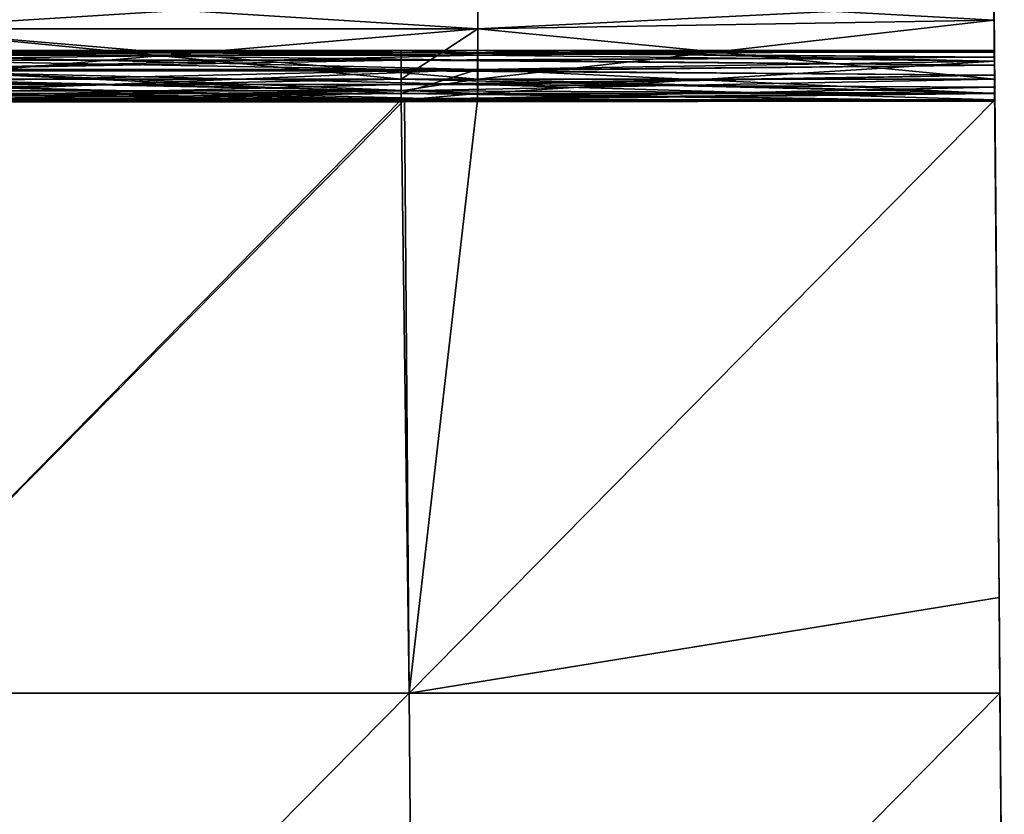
# Model space of a CAD drawing. Header units: millimetres. Extents: x -125 to 125, y -4 to 53.
# Tile 424 of 446: x 105 to 125, y 25 to 41. Entities that reach past the tile are written whole.
import ezdxf

# ---------------------------------------------------------------- set-up
doc = ezdxf.new("R2010")
doc.units = ezdxf.units.MM
doc.header["$LTSCALE"] = 65.185185
for name, color, linetype in [('507', 7, 'CONTINUOUS'), ('508', 7, 'CONTINUOUS'), ('509', 7, 'CONTINUOUS'), ('516', 7, 'CONTINUOUS'), ('517', 7, 'CONTINUOUS'), ('544', 7, 'CONTINUOUS'), ('545', 7, 'CONTINUOUS'), ('570', 7, 'CONTINUOUS'), ('571', 7, 'CONTINUOUS'), ('575', 7, 'CONTINUOUS'), ('576', 7, 'CONTINUOUS')]:
    doc.layers.add(name, color=color, linetype=linetype)

msp = doc.modelspace()

# ---------------------------------------------------------------- linework, layer by layer
at = {"layer": '507', "color": 7, "linetype": 'CONTINUOUS'}
for points in [[(100.914, 39.116, 124.659), (100.998, 27.182, 124.763), (112.724, 39.116, 124.659), (100.914, 39.116, 124.659)], [(100.998, 27.182, 124.763), (112.881, 27.182, 124.763), (112.724, 39.116, 124.659), (100.998, 27.182, 124.763)], [(112.881, 27.182, 124.763), (124.659, 39.116, 124.659), (112.724, 39.116, 124.659), (112.881, 27.182, 124.763)], [(124.659, 39.116, 124.659), (112.881, 27.182, 124.763), (124.746, 29.104, 124.746), (124.659, 39.116, 124.659)], [(124.763, 27.182, 124.763), (124.746, 29.104, 124.746), (112.881, 27.182, 124.763), (124.763, 27.182, 124.763)], [(112.881, 27.182, 124.763), (100.998, 27.182, 124.763), (101.083, 15.236, 124.867), (112.881, 27.182, 124.763)], [(112.881, 27.182, 124.763), (101.083, 15.236, 124.867), (112.975, 15.236, 124.867), (112.881, 27.182, 124.763)], [(124.763, 27.182, 124.763), (112.881, 27.182, 124.763), (112.975, 15.236, 124.867), (124.763, 27.182, 124.763)], [(124.763, 27.182, 124.763), (112.975, 15.236, 124.867), (124.85, 17.158, 124.85), (124.763, 27.182, 124.763)]]:
    msp.add_3dface(points, dxfattribs=at)
at = {"layer": '508', "color": 7, "linetype": 'CONTINUOUS'}
for points in [[(124.642, 41.051, -112.541), (124.746, 29.104, -112.865), (124.642, 41.052, -117.866), (124.642, 41.051, -112.541)], [(124.746, 29.104, -112.865), (124.746, 29.104, -124.746), (124.642, 41.052, -117.866), (124.746, 29.104, -112.865)], [(124.642, 41.052, -117.866), (124.746, 29.104, -124.746), (124.645, 40.719, -118.334), (124.642, 41.052, -117.866)], [(124.642, 41.052, 117.866), (124.746, 29.104, 112.865), (124.642, 41.051, 112.541), (124.642, 41.052, 117.866)], [(124.645, 40.719, 118.334), (124.746, 29.104, 112.865), (124.642, 41.052, 117.866), (124.645, 40.719, 118.334)], [(124.642, 41.051, -99.368), (124.746, 29.104, -100.985), (124.642, 41.05, -111.031), (124.642, 41.051, -99.368)], [(124.746, 29.104, -89.104), (124.746, 29.104, -100.985), (124.642, 41.051, -99.368), (124.746, 29.104, -89.104)], [(124.746, 29.104, -77.224), (124.746, 29.104, -89.104), (124.642, 41.051, -87.677), (124.746, 29.104, -77.224)], [(124.642, 41.051, -87.677), (124.746, 29.104, -89.104), (124.642, 41.051, -99.368), (124.642, 41.051, -87.677)], [(124.746, 29.104, -65.343), (124.746, 29.104, -77.224), (124.642, 41.051, -75.987), (124.746, 29.104, -65.343)], [(124.642, 41.051, -75.987), (124.746, 29.104, -77.224), (124.642, 41.051, -87.677), (124.642, 41.051, -75.987)], [(124.746, 29.104, -53.463), (124.746, 29.104, -65.343), (124.642, 41.051, -64.297), (124.746, 29.104, -53.463)], [(124.643, 40.914, -112.335), (124.746, 29.104, -112.865), (124.642, 41.051, -112.541), (124.643, 40.914, -112.335)], [(124.746, 29.104, 5.94), (124.746, 29.104, -5.94), (124.642, 41.051, 5.845), (124.746, 29.104, 5.94)], [(124.642, 41.051, 40.916), (124.746, 29.104, 29.701), (124.642, 41.051, 29.226), (124.642, 41.051, 40.916)], [(124.746, 29.104, 41.582), (124.746, 29.104, 29.701), (124.642, 41.051, 40.916), (124.746, 29.104, 41.582)], [(124.642, 41.051, 5.845), (124.746, 29.104, -5.94), (124.642, 41.051, -5.845), (124.642, 41.051, 5.845)], [(124.642, 41.051, 29.226), (124.746, 29.104, 17.821), (124.642, 41.051, 17.535), (124.642, 41.051, 29.226)], [(124.642, 41.051, -5.845), (124.746, 29.104, -5.94), (124.642, 41.051, -17.535), (124.642, 41.051, -5.845)], [(124.746, 29.104, 17.821), (124.746, 29.104, 5.94), (124.642, 41.051, 17.535), (124.746, 29.104, 17.821)], [(124.642, 41.051, 17.535), (124.746, 29.104, 5.94), (124.642, 41.051, 5.845), (124.642, 41.051, 17.535)], [(124.746, 29.104, 29.701), (124.746, 29.104, 17.821), (124.642, 41.051, 29.226), (124.746, 29.104, 29.701)], [(124.642, 41.051, -64.297), (124.746, 29.104, -65.343), (124.642, 41.051, -75.987), (124.642, 41.051, -64.297)], [(124.746, 29.104, -41.582), (124.746, 29.104, -53.463), (124.642, 41.051, -52.606), (124.746, 29.104, -41.582)], [(124.642, 41.051, -52.606), (124.746, 29.104, -53.463), (124.642, 41.051, -64.297), (124.642, 41.051, -52.606)], [(124.746, 29.104, -29.701), (124.746, 29.104, -41.582), (124.642, 41.051, -40.916), (124.746, 29.104, -29.701)], [(124.642, 41.051, -40.916), (124.746, 29.104, -41.582), (124.642, 41.051, -52.606), (124.642, 41.051, -40.916)], [(124.746, 29.104, -17.821), (124.746, 29.104, -29.701), (124.642, 41.051, -29.226), (124.746, 29.104, -17.821)], [(124.642, 41.051, -29.226), (124.746, 29.104, -29.701), (124.642, 41.051, -40.916), (124.642, 41.051, -29.226)], [(124.746, 29.104, -5.94), (124.746, 29.104, -17.821), (124.642, 41.051, -17.535), (124.746, 29.104, -5.94)], [(124.642, 41.051, -17.535), (124.746, 29.104, -17.821), (124.642, 41.051, -29.226), (124.642, 41.051, -17.535)], [(124.746, 29.104, 100.985), (124.746, 29.104, 89.104), (124.642, 41.051, 99.368), (124.746, 29.104, 100.985)], [(124.642, 41.051, 87.677), (124.746, 29.104, 77.224), (124.642, 41.051, 75.987), (124.642, 41.051, 87.677)], [(124.746, 29.104, 89.104), (124.746, 29.104, 77.224), (124.642, 41.051, 87.677), (124.746, 29.104, 89.104)], [(124.642, 41.051, 75.987), (124.746, 29.104, 65.343), (124.642, 41.051, 64.297), (124.642, 41.051, 75.987)], [(124.746, 29.104, 77.224), (124.746, 29.104, 65.343), (124.642, 41.051, 75.987), (124.746, 29.104, 77.224)], [(124.642, 41.051, 64.297), (124.746, 29.104, 53.463), (124.642, 41.051, 52.606), (124.642, 41.051, 64.297)], [(124.746, 29.104, 65.343), (124.746, 29.104, 53.463), (124.642, 41.051, 64.297), (124.746, 29.104, 65.343)], [(124.642, 41.051, 52.606), (124.746, 29.104, 41.582), (124.642, 41.051, 40.916), (124.642, 41.051, 52.606)], [(124.746, 29.104, 53.463), (124.746, 29.104, 41.582), (124.642, 41.051, 52.606), (124.746, 29.104, 53.463)], [(124.642, 41.05, 111.031), (124.746, 29.104, 100.985), (124.642, 41.051, 99.368), (124.642, 41.05, 111.031)], [(124.642, 41.051, 112.541), (124.746, 29.104, 100.985), (124.643, 40.914, 112.335), (124.642, 41.051, 112.541)], [(124.746, 29.104, 112.865), (124.746, 29.104, 100.985), (124.642, 41.051, 112.541), (124.746, 29.104, 112.865)], [(124.642, 41.051, 99.368), (124.746, 29.104, 89.104), (124.642, 41.051, 87.677), (124.642, 41.051, 99.368)], [(124.746, 29.104, -100.985), (124.746, 29.104, -112.865), (124.642, 41.05, -111.031), (124.746, 29.104, -100.985)], [(124.642, 41.05, -111.031), (124.746, 29.104, -112.865), (124.643, 40.899, -111.209), (124.642, 41.05, -111.031)], [(124.643, 40.899, 111.209), (124.746, 29.104, 100.985), (124.642, 41.05, 111.031), (124.643, 40.899, 111.209)], [(124.644, 40.756, -111.972), (124.746, 29.104, -112.865), (124.643, 40.914, -112.335), (124.644, 40.756, -111.972)], [(124.643, 40.914, 112.335), (124.746, 29.104, 100.985), (124.644, 40.756, 111.972), (124.643, 40.914, 112.335)], [(124.643, 40.899, -111.209), (124.746, 29.104, -112.865), (124.644, 40.75, -111.576), (124.643, 40.899, -111.209)], [(124.644, 40.75, 111.576), (124.746, 29.104, 100.985), (124.643, 40.899, 111.209), (124.644, 40.75, 111.576)], [(124.644, 40.75, -111.576), (124.746, 29.104, -112.865), (124.644, 40.756, -111.972), (124.644, 40.75, -111.576)], [(124.644, 40.756, 111.972), (124.746, 29.104, 100.985), (124.644, 40.75, 111.576), (124.644, 40.756, 111.972)], [(124.645, 40.719, -118.334), (124.746, 29.104, -124.746), (124.655, 39.529, -119.407), (124.645, 40.719, -118.334)], [(124.655, 39.529, 119.407), (124.746, 29.104, 112.865), (124.645, 40.719, 118.334), (124.655, 39.529, 119.407)], [(124.65, 40.107, -123.669), (124.746, 29.104, -124.746), (124.65, 40.072, -123.924), (124.65, 40.107, -123.669)], [(124.652, 39.894, -122.173), (124.746, 29.104, -124.746), (124.65, 40.107, -123.669), (124.652, 39.894, -122.173)], [(124.65, 40.107, 123.669), (124.746, 29.104, 112.865), (124.652, 39.894, 122.173), (124.65, 40.107, 123.669)], [(124.65, 40.072, 123.924), (124.746, 29.104, 112.865), (124.65, 40.107, 123.669), (124.65, 40.072, 123.924)], [(124.65, 40.072, -123.924), (124.746, 29.104, -124.746), (124.651, 39.972, -124.162), (124.65, 40.072, -123.924)], [(124.651, 39.972, 124.162), (124.746, 29.104, 112.865), (124.65, 40.072, 123.924), (124.651, 39.972, 124.162)], [(124.651, 39.972, -124.162), (124.746, 29.104, -124.746), (124.653, 39.814, -124.366), (124.651, 39.972, -124.162)], [(124.653, 39.814, 124.366), (124.746, 29.104, 112.865), (124.651, 39.972, 124.162), (124.653, 39.814, 124.366)], [(124.658, 39.243, -120.809), (124.746, 29.104, -124.746), (124.652, 39.894, -122.173), (124.658, 39.243, -120.809)], [(124.652, 39.894, 122.173), (124.746, 29.104, 112.865), (124.658, 39.243, 120.809), (124.652, 39.894, 122.173)], [(124.653, 39.814, -124.366), (124.746, 29.104, -124.746), (124.654, 39.61, -124.523), (124.653, 39.814, -124.366)], [(124.654, 39.61, 124.523), (124.746, 29.104, 112.865), (124.653, 39.814, 124.366), (124.654, 39.61, 124.523)], [(124.654, 39.61, -124.523), (124.746, 29.104, -124.746), (124.656, 39.372, -124.623), (124.654, 39.61, -124.523)], [(124.656, 39.372, 124.623), (124.746, 29.104, 112.865), (124.654, 39.61, 124.523), (124.656, 39.372, 124.623)], [(124.655, 39.529, -119.407), (124.746, 29.104, -124.746), (124.658, 39.245, -119.683), (124.655, 39.529, -119.407)], [(124.658, 39.245, 119.683), (124.746, 29.104, 112.865), (124.655, 39.529, 119.407), (124.658, 39.245, 119.683)], [(124.659, 39.116, 124.659), (124.746, 29.104, 112.865), (124.656, 39.372, 124.623), (124.659, 39.116, 124.659)], [(124.746, 29.104, -124.746), (124.659, 39.116, -124.659), (124.656, 39.372, -124.623), (124.746, 29.104, -124.746)], [(124.658, 39.245, -119.683), (124.746, 29.104, -124.746), (124.659, 39.09, -120.048), (124.658, 39.245, -119.683)], [(124.659, 39.09, 120.048), (124.746, 29.104, 112.865), (124.658, 39.245, 119.683), (124.659, 39.09, 120.048)], [(124.659, 39.09, -120.444), (124.746, 29.104, -124.746), (124.658, 39.243, -120.809), (124.659, 39.09, -120.444)], [(124.658, 39.243, 120.809), (124.746, 29.104, 112.865), (124.659, 39.09, 120.444), (124.658, 39.243, 120.809)], [(124.659, 39.116, 124.659), (124.746, 29.104, 124.746), (124.746, 29.104, 112.865), (124.659, 39.116, 124.659)], [(124.659, 39.09, -120.048), (124.746, 29.104, -124.746), (124.659, 39.09, -120.444), (124.659, 39.09, -120.048)], [(124.659, 39.09, 120.444), (124.746, 29.104, 112.865), (124.659, 39.09, 120.048), (124.659, 39.09, 120.444)], [(124.746, 29.104, -100.985), (124.85, 17.158, -89.179), (124.85, 17.158, -101.069), (124.746, 29.104, -100.985)], [(124.746, 29.104, -100.985), (124.746, 29.104, -89.104), (124.85, 17.158, -89.179), (124.746, 29.104, -100.985)], [(124.746, 29.104, -112.865), (124.85, 17.158, -101.069), (124.85, 17.158, -112.96), (124.746, 29.104, -112.865)], [(124.746, 29.104, -89.104), (124.746, 29.104, -77.224), (124.85, 17.158, -77.288), (124.746, 29.104, -89.104)], [(124.746, 29.104, -89.104), (124.85, 17.158, -77.288), (124.85, 17.158, -89.179), (124.746, 29.104, -89.104)], [(124.746, 29.104, -77.224), (124.746, 29.104, -65.343), (124.85, 17.158, -65.398), (124.746, 29.104, -77.224)], [(124.746, 29.104, -77.224), (124.85, 17.158, -65.398), (124.85, 17.158, -77.288), (124.746, 29.104, -77.224)], [(124.746, 29.104, -65.343), (124.746, 29.104, -53.463), (124.85, 17.158, -53.507), (124.746, 29.104, -65.343)], [(124.746, 29.104, -124.746), (124.85, 17.158, -112.96), (124.763, 27.182, -124.763), (124.746, 29.104, -124.746)], [(124.746, 29.104, -112.865), (124.746, 29.104, -100.985), (124.85, 17.158, -101.069), (124.746, 29.104, -112.865)], [(124.746, 29.104, 29.701), (124.85, 17.158, 29.726), (124.85, 17.158, 17.836), (124.746, 29.104, 29.701)], [(124.746, 29.104, -17.821), (124.85, 17.158, -5.945), (124.85, 17.158, -17.836), (124.746, 29.104, -17.821)], [(124.746, 29.104, 29.701), (124.746, 29.104, 41.582), (124.85, 17.158, 29.726), (124.746, 29.104, 29.701)], [(124.746, 29.104, -5.94), (124.746, 29.104, 5.94), (124.85, 17.158, -5.945), (124.746, 29.104, -5.94)], [(124.746, 29.104, 17.821), (124.85, 17.158, 17.836), (124.85, 17.158, 5.945), (124.746, 29.104, 17.821)], [(124.746, 29.104, 17.821), (124.746, 29.104, 29.701), (124.85, 17.158, 17.836), (124.746, 29.104, 17.821)], [(124.746, 29.104, 5.94), (124.746, 29.104, 17.821), (124.85, 17.158, 5.945), (124.746, 29.104, 5.94)], [(124.746, 29.104, 5.94), (124.85, 17.158, 5.945), (124.85, 17.158, -5.945), (124.746, 29.104, 5.94)], [(124.746, 29.104, -65.343), (124.85, 17.158, -53.507), (124.85, 17.158, -65.398), (124.746, 29.104, -65.343)], [(124.746, 29.104, -53.463), (124.746, 29.104, -41.582), (124.85, 17.158, -41.617), (124.746, 29.104, -53.463)], [(124.746, 29.104, -53.463), (124.85, 17.158, -41.617), (124.85, 17.158, -53.507), (124.746, 29.104, -53.463)], [(124.746, 29.104, -41.582), (124.746, 29.104, -29.701), (124.85, 17.158, -29.726), (124.746, 29.104, -41.582)], [(124.746, 29.104, -41.582), (124.85, 17.158, -29.726), (124.85, 17.158, -41.617), (124.746, 29.104, -41.582)], [(124.746, 29.104, -29.701), (124.746, 29.104, -17.821), (124.85, 17.158, -17.836), (124.746, 29.104, -29.701)], [(124.746, 29.104, -29.701), (124.85, 17.158, -17.836), (124.85, 17.158, -29.726), (124.746, 29.104, -29.701)], [(124.746, 29.104, -17.821), (124.746, 29.104, -5.94), (124.85, 17.158, -5.945), (124.746, 29.104, -17.821)], [(124.746, 29.104, 124.746), (124.763, 27.182, 124.763), (124.85, 17.158, 112.96), (124.746, 29.104, 124.746)], [(124.746, 29.104, 112.865), (124.746, 29.104, 124.746), (124.85, 17.158, 112.96), (124.746, 29.104, 112.865)], [(124.746, 29.104, -124.746), (124.746, 29.104, -112.865), (124.85, 17.158, -112.96), (124.746, 29.104, -124.746)], [(124.746, 29.104, 112.865), (124.85, 17.158, 112.96), (124.85, 17.158, 101.069), (124.746, 29.104, 112.865)], [(124.746, 29.104, 77.224), (124.85, 17.158, 77.288), (124.85, 17.158, 65.398), (124.746, 29.104, 77.224)], [(124.746, 29.104, 77.224), (124.746, 29.104, 89.104), (124.85, 17.158, 77.288), (124.746, 29.104, 77.224)], [(124.746, 29.104, 65.343), (124.85, 17.158, 65.398), (124.85, 17.158, 53.507), (124.746, 29.104, 65.343)], [(124.746, 29.104, 65.343), (124.746, 29.104, 77.224), (124.85, 17.158, 65.398), (124.746, 29.104, 65.343)], [(124.746, 29.104, 53.463), (124.85, 17.158, 53.507), (124.85, 17.158, 41.617), (124.746, 29.104, 53.463)], [(124.746, 29.104, 53.463), (124.746, 29.104, 65.343), (124.85, 17.158, 53.507), (124.746, 29.104, 53.463)], [(124.746, 29.104, 41.582), (124.85, 17.158, 41.617), (124.85, 17.158, 29.726), (124.746, 29.104, 41.582)], [(124.746, 29.104, 41.582), (124.746, 29.104, 53.463), (124.85, 17.158, 41.617), (124.746, 29.104, 41.582)], [(124.746, 29.104, 89.104), (124.746, 29.104, 100.985), (124.85, 17.158, 89.179), (124.746, 29.104, 89.104)], [(124.746, 29.104, 100.985), (124.85, 17.158, 101.069), (124.85, 17.158, 89.179), (124.746, 29.104, 100.985)], [(124.746, 29.104, 100.985), (124.746, 29.104, 112.865), (124.85, 17.158, 101.069), (124.746, 29.104, 100.985)], [(124.746, 29.104, 89.104), (124.85, 17.158, 89.179), (124.85, 17.158, 77.288), (124.746, 29.104, 89.104)], [(124.85, 17.158, -124.85), (124.763, 27.182, -124.763), (124.85, 17.158, -112.96), (124.85, 17.158, -124.85)], [(124.763, 27.182, 124.763), (124.85, 17.158, 124.85), (124.85, 17.158, 112.96), (124.763, 27.182, 124.763)]]:
    msp.add_3dface(points, dxfattribs=at)
at = {"layer": '509', "color": 7, "linetype": 'CONTINUOUS'}
for points in [[(112.881, 27.182, -124.763), (100.998, 27.182, -124.763), (112.786, 39.116, -124.659), (112.881, 27.182, -124.763)], [(112.786, 39.116, -124.659), (100.998, 27.182, -124.763), (102.313, 39.116, -124.659), (112.786, 39.116, -124.659)], [(114.259, 39.116, -124.659), (112.881, 27.182, -124.763), (112.786, 39.116, -124.659), (114.259, 39.116, -124.659)], [(124.659, 39.116, -124.659), (112.881, 27.182, -124.763), (114.259, 39.116, -124.659), (124.659, 39.116, -124.659)], [(124.659, 39.116, -124.659), (124.746, 29.104, -124.746), (112.881, 27.182, -124.763), (124.659, 39.116, -124.659)], [(124.746, 29.104, -124.746), (124.763, 27.182, -124.763), (112.881, 27.182, -124.763), (124.746, 29.104, -124.746)], [(100.998, 27.182, -124.763), (112.881, 27.182, -124.763), (101.083, 15.236, -124.867), (100.998, 27.182, -124.763)], [(112.881, 27.182, -124.763), (112.975, 15.236, -124.867), (101.083, 15.236, -124.867), (112.881, 27.182, -124.763)], [(112.881, 27.182, -124.763), (124.763, 27.182, -124.763), (112.975, 15.236, -124.867), (112.881, 27.182, -124.763)], [(124.763, 27.182, -124.763), (124.85, 17.158, -124.85), (112.975, 15.236, -124.867), (124.763, 27.182, -124.763)]]:
    msp.add_3dface(points, dxfattribs=at)
at = {"layer": '516', "linetype": 'CONTINUOUS'}
for points in [[(112.724, 40.107, 123.669), (114.261, 40.015, 122.663), (102.314, 40.107, 123.669), (112.724, 40.107, 123.669)], [(102.314, 40.107, 123.669), (114.261, 40.015, 122.663), (102.314, 40.015, 122.663), (102.314, 40.107, 123.669)], [(114.261, 40.015, 122.663), (114.261, 39.723, 121.697), (102.314, 40.015, 122.663), (114.261, 40.015, 122.663)], [(102.314, 40.015, 122.663), (114.261, 39.723, 121.697), (102.314, 39.723, 121.697), (102.314, 40.015, 122.663)], [(114.261, 40.107, 123.669), (114.261, 40.015, 122.663), (112.724, 40.107, 123.669), (114.261, 40.107, 123.669)], [(124.65, 40.107, 123.669), (124.652, 39.894, 122.173), (114.261, 40.107, 123.669), (124.65, 40.107, 123.669)], [(114.261, 40.107, 123.669), (124.652, 39.894, 122.173), (114.261, 40.015, 122.663), (114.261, 40.107, 123.669)], [(114.261, 40.015, 122.663), (124.652, 39.894, 122.173), (114.261, 39.723, 121.697), (114.261, 40.015, 122.663)], [(124.652, 39.894, 122.173), (124.658, 39.243, 120.809), (114.261, 39.723, 121.697), (124.652, 39.894, 122.173)], [(114.261, 39.723, 121.697), (114.261, 39.243, 120.809), (102.314, 39.723, 121.697), (114.261, 39.723, 121.697)], [(102.314, 39.723, 121.697), (114.261, 39.243, 120.809), (112.724, 39.243, 120.809), (102.314, 39.723, 121.697)], [(102.314, 39.243, 120.809), (102.314, 39.723, 121.697), (112.724, 39.243, 120.809), (102.314, 39.243, 120.809)], [(114.261, 39.723, 121.697), (124.658, 39.243, 120.809), (114.261, 39.243, 120.809), (114.261, 39.723, 121.697)]]:
    msp.add_3dface(points, dxfattribs=at)
at = {"layer": '517', "linetype": 'CONTINUOUS'}
for points in [[(102.317, 40.545, 118.539), (114.263, 41.296, 117.432), (102.317, 41.296, 117.432), (102.317, 40.545, 118.539)], [(114.263, 40.545, 118.539), (114.263, 41.296, 117.432), (102.317, 40.545, 118.539), (114.263, 40.545, 118.539)], [(114.263, 40.545, 118.539), (124.642, 41.052, 117.866), (114.263, 41.296, 117.432), (114.263, 40.545, 118.539)], [(124.645, 40.719, 118.334), (124.642, 41.052, 117.866), (114.263, 40.545, 118.539), (124.645, 40.719, 118.334)], [(114.263, 39.529, 119.407), (124.645, 40.719, 118.334), (114.263, 40.545, 118.539), (114.263, 39.529, 119.407)], [(124.655, 39.529, 119.407), (124.645, 40.719, 118.334), (114.263, 39.529, 119.407), (124.655, 39.529, 119.407)], [(102.317, 39.529, 119.407), (114.263, 40.545, 118.539), (102.317, 40.545, 118.539), (102.317, 39.529, 119.407)], [(112.724, 39.529, 119.407), (114.263, 40.545, 118.539), (102.317, 39.529, 119.407), (112.724, 39.529, 119.407)], [(114.263, 39.529, 119.407), (114.263, 40.545, 118.539), (112.724, 39.529, 119.407), (114.263, 39.529, 119.407)]]:
    msp.add_3dface(points, dxfattribs=at)
at = {"layer": '544', "linetype": 'CONTINUOUS'}
for points in [[(114.263, 41.296, -117.432), (114.263, 40.545, -118.539), (102.317, 41.296, -117.432), (114.263, 41.296, -117.432)], [(102.317, 41.296, -117.432), (114.263, 40.545, -118.539), (102.317, 40.545, -118.539), (102.317, 41.296, -117.432)], [(124.642, 41.052, -117.866), (124.645, 40.719, -118.334), (114.263, 41.296, -117.432), (124.642, 41.052, -117.866)], [(114.263, 41.296, -117.432), (124.645, 40.719, -118.334), (114.263, 40.545, -118.539), (114.263, 41.296, -117.432)], [(124.645, 40.719, -118.334), (124.655, 39.529, -119.407), (114.263, 40.545, -118.539), (124.645, 40.719, -118.334)], [(114.263, 40.545, -118.539), (114.263, 39.529, -119.407), (102.317, 40.545, -118.539), (114.263, 40.545, -118.539)], [(102.317, 40.545, -118.539), (114.263, 39.529, -119.407), (112.724, 39.529, -119.407), (102.317, 40.545, -118.539)], [(102.317, 39.529, -119.407), (102.317, 40.545, -118.539), (112.724, 39.529, -119.407), (102.317, 39.529, -119.407)], [(114.263, 40.545, -118.539), (124.655, 39.529, -119.407), (114.263, 39.529, -119.407), (114.263, 40.545, -118.539)]]:
    msp.add_3dface(points, dxfattribs=at)
at = {"layer": '545', "linetype": 'CONTINUOUS'}
for points in [[(114.259, 40.107, -123.669), (102.313, 40.015, -122.663), (114.26, 40.015, -122.663), (114.259, 40.107, -123.669)], [(102.313, 40.107, -123.669), (102.313, 40.015, -122.663), (114.259, 40.107, -123.669), (102.313, 40.107, -123.669)], [(102.313, 40.015, -122.663), (102.314, 39.723, -121.697), (114.26, 40.015, -122.663), (102.313, 40.015, -122.663)], [(114.26, 40.015, -122.663), (102.314, 39.723, -121.697), (114.26, 39.723, -121.697), (114.26, 40.015, -122.663)], [(124.65, 40.107, -123.669), (114.259, 40.107, -123.669), (114.26, 40.015, -122.663), (124.65, 40.107, -123.669)], [(124.652, 39.894, -122.173), (124.65, 40.107, -123.669), (114.26, 40.015, -122.663), (124.652, 39.894, -122.173)], [(124.652, 39.894, -122.173), (114.26, 40.015, -122.663), (114.26, 39.723, -121.697), (124.652, 39.894, -122.173)], [(124.652, 39.894, -122.173), (114.26, 39.723, -121.697), (114.261, 39.243, -120.809), (124.652, 39.894, -122.173)], [(124.658, 39.243, -120.809), (124.652, 39.894, -122.173), (114.261, 39.243, -120.809), (124.658, 39.243, -120.809)], [(114.26, 39.723, -121.697), (102.314, 39.243, -120.809), (112.724, 39.243, -120.809), (114.26, 39.723, -121.697)], [(102.314, 39.723, -121.697), (102.314, 39.243, -120.809), (114.26, 39.723, -121.697), (102.314, 39.723, -121.697)], [(114.261, 39.243, -120.809), (114.26, 39.723, -121.697), (112.724, 39.243, -120.809), (114.261, 39.243, -120.809)]]:
    msp.add_3dface(points, dxfattribs=at)
at = {"layer": '570', "linetype": 'CONTINUOUS'}
for points in [[(100.778, 39.529, -119.407), (112.724, 39.292, -119.619), (100.778, 39.292, -119.619), (100.778, 39.529, -119.407)], [(100.778, 39.529, -119.407), (102.317, 39.529, -119.407), (112.724, 39.292, -119.619), (100.778, 39.529, -119.407)], [(102.317, 39.529, -119.407), (112.724, 39.529, -119.407), (112.724, 39.292, -119.619), (102.317, 39.529, -119.407)], [(112.724, 39.529, -119.407), (124.658, 39.245, -119.683), (112.724, 39.292, -119.619), (112.724, 39.529, -119.407)], [(114.263, 39.529, -119.407), (124.658, 39.245, -119.683), (112.724, 39.529, -119.407), (114.263, 39.529, -119.407)], [(124.655, 39.529, -119.407), (124.658, 39.245, -119.683), (114.263, 39.529, -119.407), (124.655, 39.529, -119.407)], [(100.778, 39.292, -119.619), (112.724, 39.135, -119.895), (100.778, 39.135, -119.895), (100.778, 39.292, -119.619)], [(112.724, 39.292, -119.619), (112.724, 39.135, -119.895), (100.778, 39.292, -119.619), (112.724, 39.292, -119.619)], [(112.724, 39.243, -120.809), (102.314, 39.243, -120.809), (100.778, 39.109, -120.521), (112.724, 39.243, -120.809)], [(112.724, 39.109, -120.521), (112.724, 39.243, -120.809), (100.778, 39.109, -120.521), (112.724, 39.109, -120.521)], [(112.724, 39.292, -119.619), (124.658, 39.245, -119.683), (112.724, 39.135, -119.895), (112.724, 39.292, -119.619)], [(124.658, 39.245, -119.683), (124.659, 39.09, -120.048), (112.724, 39.135, -119.895), (124.658, 39.245, -119.683)], [(124.658, 39.243, -120.809), (114.261, 39.243, -120.809), (112.724, 39.109, -120.521), (124.658, 39.243, -120.809)], [(124.659, 39.09, -120.444), (124.658, 39.243, -120.809), (112.724, 39.109, -120.521), (124.659, 39.09, -120.444)], [(114.261, 39.243, -120.809), (112.724, 39.243, -120.809), (112.724, 39.109, -120.521), (114.261, 39.243, -120.809)], [(100.778, 39.135, -119.895), (112.724, 39.071, -120.206), (100.778, 39.071, -120.206), (100.778, 39.135, -119.895)], [(112.724, 39.135, -119.895), (112.724, 39.071, -120.206), (100.778, 39.135, -119.895), (112.724, 39.135, -119.895)], [(112.724, 39.071, -120.206), (112.724, 39.109, -120.521), (100.778, 39.071, -120.206), (112.724, 39.071, -120.206)], [(100.778, 39.071, -120.206), (112.724, 39.109, -120.521), (100.778, 39.109, -120.521), (100.778, 39.071, -120.206)], [(112.724, 39.135, -119.895), (124.659, 39.09, -120.048), (112.724, 39.071, -120.206), (112.724, 39.135, -119.895)], [(112.724, 39.071, -120.206), (124.659, 39.09, -120.444), (112.724, 39.109, -120.521), (112.724, 39.071, -120.206)], [(124.659, 39.09, -120.048), (124.659, 39.09, -120.444), (112.724, 39.071, -120.206), (124.659, 39.09, -120.048)]]:
    msp.add_3dface(points, dxfattribs=at)
at = {"layer": '571', "linetype": 'CONTINUOUS'}
for points in [[(102.313, 40.107, -123.669), (114.259, 40.057, -123.974), (102.313, 40.057, -123.974), (102.313, 40.107, -123.669)], [(102.313, 40.107, -123.669), (114.259, 40.107, -123.669), (114.259, 40.057, -123.974), (102.313, 40.107, -123.669)], [(114.259, 40.057, -123.974), (114.259, 39.915, -124.248), (102.313, 40.057, -123.974), (114.259, 40.057, -123.974)], [(114.259, 39.915, -124.248), (102.313, 39.915, -124.248), (102.313, 40.057, -123.974), (114.259, 39.915, -124.248)], [(124.65, 40.107, -123.669), (124.65, 40.072, -123.924), (114.259, 40.107, -123.669), (124.65, 40.107, -123.669)], [(114.259, 40.107, -123.669), (124.65, 40.072, -123.924), (114.259, 40.057, -123.974), (114.259, 40.107, -123.669)], [(124.65, 40.072, -123.924), (124.651, 39.972, -124.162), (114.259, 40.057, -123.974), (124.65, 40.072, -123.924)], [(114.259, 40.057, -123.974), (124.651, 39.972, -124.162), (114.259, 39.915, -124.248), (114.259, 40.057, -123.974)], [(114.259, 39.696, -124.467), (102.313, 39.696, -124.467), (102.313, 39.915, -124.248), (114.259, 39.696, -124.467)], [(114.259, 39.915, -124.248), (114.259, 39.696, -124.467), (102.313, 39.915, -124.248), (114.259, 39.915, -124.248)], [(124.651, 39.972, -124.162), (124.653, 39.814, -124.366), (114.259, 39.915, -124.248), (124.651, 39.972, -124.162)], [(114.259, 39.915, -124.248), (124.653, 39.814, -124.366), (114.259, 39.696, -124.467), (114.259, 39.915, -124.248)], [(124.653, 39.814, -124.366), (124.654, 39.61, -124.523), (114.259, 39.696, -124.467), (124.653, 39.814, -124.366)], [(114.259, 39.421, -124.608), (102.313, 39.421, -124.608), (102.313, 39.696, -124.467), (114.259, 39.421, -124.608)], [(114.259, 39.696, -124.467), (114.259, 39.421, -124.608), (102.313, 39.696, -124.467), (114.259, 39.696, -124.467)], [(114.259, 39.696, -124.467), (124.654, 39.61, -124.523), (114.259, 39.421, -124.608), (114.259, 39.696, -124.467)], [(124.654, 39.61, -124.523), (124.656, 39.372, -124.623), (114.259, 39.421, -124.608), (124.654, 39.61, -124.523)], [(114.259, 39.116, -124.659), (112.786, 39.116, -124.659), (102.313, 39.421, -124.608), (114.259, 39.116, -124.659)], [(114.259, 39.421, -124.608), (114.259, 39.116, -124.659), (102.313, 39.421, -124.608), (114.259, 39.421, -124.608)], [(112.786, 39.116, -124.659), (102.313, 39.116, -124.659), (102.313, 39.421, -124.608), (112.786, 39.116, -124.659)], [(124.656, 39.372, -124.623), (124.659, 39.116, -124.659), (114.259, 39.421, -124.608), (124.656, 39.372, -124.623)], [(124.659, 39.116, -124.659), (114.259, 39.116, -124.659), (114.259, 39.421, -124.608), (124.659, 39.116, -124.659)]]:
    msp.add_3dface(points, dxfattribs=at)
at = {"layer": '575', "linetype": 'CONTINUOUS'}
for points in [[(112.724, 39.292, 119.619), (112.724, 39.529, 119.407), (100.778, 39.292, 119.619), (112.724, 39.292, 119.619)], [(112.724, 39.529, 119.407), (102.317, 39.529, 119.407), (100.778, 39.292, 119.619), (112.724, 39.529, 119.407)], [(114.263, 39.529, 119.407), (112.724, 39.529, 119.407), (112.724, 39.292, 119.619), (114.263, 39.529, 119.407)], [(124.655, 39.529, 119.407), (114.263, 39.529, 119.407), (112.724, 39.292, 119.619), (124.655, 39.529, 119.407)], [(124.658, 39.245, 119.683), (124.655, 39.529, 119.407), (112.724, 39.292, 119.619), (124.658, 39.245, 119.683)], [(112.724, 39.135, 119.895), (112.724, 39.292, 119.619), (100.778, 39.135, 119.895), (112.724, 39.135, 119.895)], [(100.778, 39.135, 119.895), (112.724, 39.292, 119.619), (100.778, 39.292, 119.619), (100.778, 39.135, 119.895)], [(100.778, 39.243, 120.809), (102.314, 39.243, 120.809), (112.724, 39.109, 120.521), (100.778, 39.243, 120.809)], [(100.778, 39.243, 120.809), (112.724, 39.109, 120.521), (100.778, 39.109, 120.521), (100.778, 39.243, 120.809)], [(102.314, 39.243, 120.809), (112.724, 39.243, 120.809), (112.724, 39.109, 120.521), (102.314, 39.243, 120.809)], [(112.724, 39.135, 119.895), (124.658, 39.245, 119.683), (112.724, 39.292, 119.619), (112.724, 39.135, 119.895)], [(124.659, 39.09, 120.048), (124.658, 39.245, 119.683), (112.724, 39.135, 119.895), (124.659, 39.09, 120.048)], [(112.724, 39.243, 120.809), (124.659, 39.09, 120.444), (112.724, 39.109, 120.521), (112.724, 39.243, 120.809)], [(114.261, 39.243, 120.809), (124.659, 39.09, 120.444), (112.724, 39.243, 120.809), (114.261, 39.243, 120.809)], [(124.658, 39.243, 120.809), (124.659, 39.09, 120.444), (114.261, 39.243, 120.809), (124.658, 39.243, 120.809)], [(112.724, 39.071, 120.206), (112.724, 39.135, 119.895), (100.778, 39.071, 120.206), (112.724, 39.071, 120.206)], [(100.778, 39.071, 120.206), (112.724, 39.135, 119.895), (100.778, 39.135, 119.895), (100.778, 39.071, 120.206)], [(112.724, 39.109, 120.521), (112.724, 39.071, 120.206), (100.778, 39.109, 120.521), (112.724, 39.109, 120.521)], [(100.778, 39.109, 120.521), (112.724, 39.071, 120.206), (100.778, 39.071, 120.206), (100.778, 39.109, 120.521)], [(112.724, 39.071, 120.206), (124.659, 39.09, 120.048), (112.724, 39.135, 119.895), (112.724, 39.071, 120.206)], [(112.724, 39.109, 120.521), (124.659, 39.09, 120.444), (112.724, 39.071, 120.206), (112.724, 39.109, 120.521)], [(124.659, 39.09, 120.444), (124.659, 39.09, 120.048), (112.724, 39.071, 120.206), (124.659, 39.09, 120.444)]]:
    msp.add_3dface(points, dxfattribs=at)
at = {"layer": '576', "linetype": 'CONTINUOUS'}
for points in [[(112.724, 40.107, 123.669), (102.314, 40.107, 123.669), (100.778, 40.057, 123.974), (112.724, 40.107, 123.669)], [(112.724, 40.057, 123.974), (112.724, 40.107, 123.669), (100.778, 40.057, 123.974), (112.724, 40.057, 123.974)], [(100.778, 39.915, 124.248), (112.724, 40.057, 123.974), (100.778, 40.057, 123.974), (100.778, 39.915, 124.248)], [(112.724, 39.915, 124.248), (112.724, 40.057, 123.974), (100.778, 39.915, 124.248), (112.724, 39.915, 124.248)], [(124.65, 40.072, 123.924), (124.65, 40.107, 123.669), (112.724, 40.057, 123.974), (124.65, 40.072, 123.924)], [(124.65, 40.107, 123.669), (114.261, 40.107, 123.669), (112.724, 40.057, 123.974), (124.65, 40.107, 123.669)], [(114.261, 40.107, 123.669), (112.724, 40.107, 123.669), (112.724, 40.057, 123.974), (114.261, 40.107, 123.669)], [(124.651, 39.972, 124.162), (124.65, 40.072, 123.924), (112.724, 40.057, 123.974), (124.651, 39.972, 124.162)], [(112.724, 39.915, 124.248), (124.651, 39.972, 124.162), (112.724, 40.057, 123.974), (112.724, 39.915, 124.248)], [(100.778, 39.696, 124.467), (112.724, 39.915, 124.248), (100.778, 39.915, 124.248), (100.778, 39.696, 124.467)], [(112.724, 39.696, 124.467), (112.724, 39.915, 124.248), (100.778, 39.696, 124.467), (112.724, 39.696, 124.467)], [(124.653, 39.814, 124.366), (124.651, 39.972, 124.162), (112.724, 39.915, 124.248), (124.653, 39.814, 124.366)], [(112.724, 39.696, 124.467), (124.653, 39.814, 124.366), (112.724, 39.915, 124.248), (112.724, 39.696, 124.467)], [(124.654, 39.61, 124.523), (124.653, 39.814, 124.366), (112.724, 39.696, 124.467), (124.654, 39.61, 124.523)], [(100.778, 39.421, 124.608), (112.724, 39.696, 124.467), (100.778, 39.696, 124.467), (100.778, 39.421, 124.608)], [(112.724, 39.421, 124.608), (112.724, 39.696, 124.467), (100.778, 39.421, 124.608), (112.724, 39.421, 124.608)], [(112.724, 39.421, 124.608), (124.654, 39.61, 124.523), (112.724, 39.696, 124.467), (112.724, 39.421, 124.608)], [(124.656, 39.372, 124.623), (124.654, 39.61, 124.523), (112.724, 39.421, 124.608), (124.656, 39.372, 124.623)], [(100.778, 39.116, 124.659), (100.914, 39.116, 124.659), (112.724, 39.421, 124.608), (100.778, 39.116, 124.659)], [(100.778, 39.116, 124.659), (112.724, 39.421, 124.608), (100.778, 39.421, 124.608), (100.778, 39.116, 124.659)], [(100.914, 39.116, 124.659), (112.724, 39.116, 124.659), (112.724, 39.421, 124.608), (100.914, 39.116, 124.659)], [(112.724, 39.116, 124.659), (124.656, 39.372, 124.623), (112.724, 39.421, 124.608), (112.724, 39.116, 124.659)], [(112.724, 39.116, 124.659), (124.659, 39.116, 124.659), (124.656, 39.372, 124.623), (112.724, 39.116, 124.659)]]:
    msp.add_3dface(points, dxfattribs=at)

doc.saveas('drawing.dxf')
